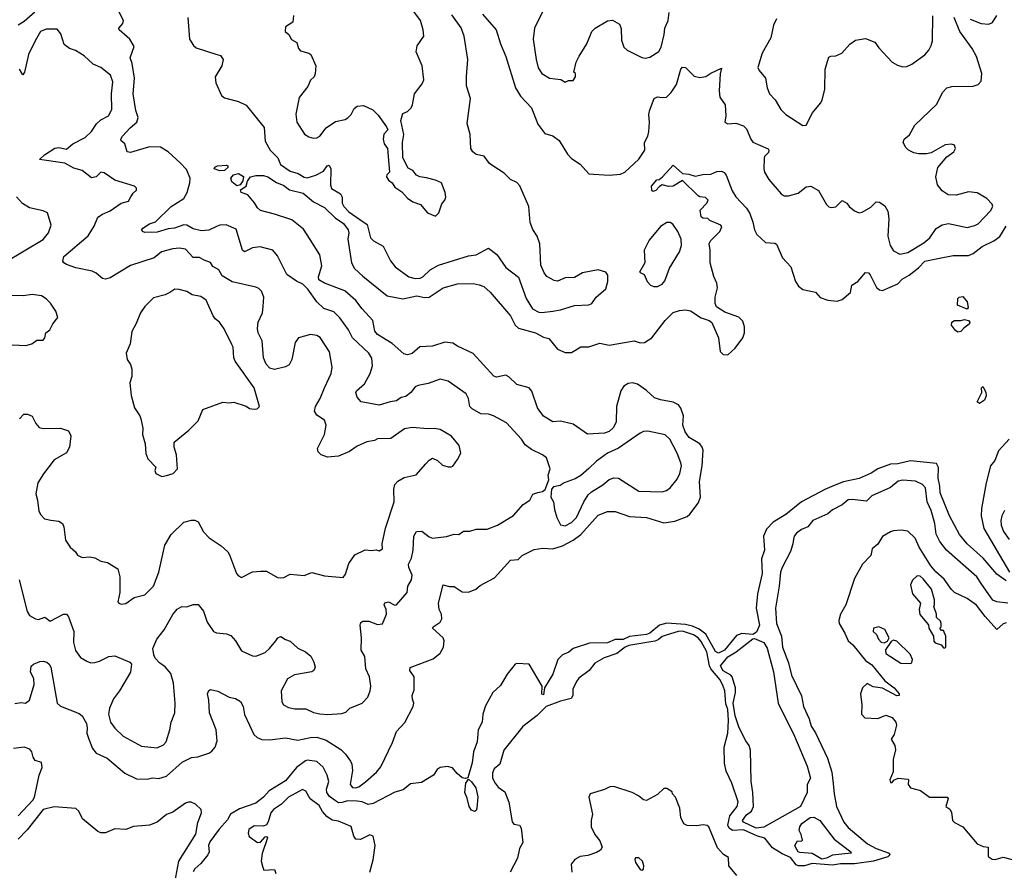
# Model space of a CAD drawing. Extents: x 1690054 to 1842981, y 782881 to 914114.
# Tile 564 of 656: x 1780595 to 1786893, y 859266 to 864710. Entities that reach past the tile are written whole.
import ezdxf

# ---------------------------------------------------------------- set-up
doc = ezdxf.new("R2010")
doc.units = 0

msp = doc.modelspace()

# ---------------------------------------------------------------- linework, layer by layer
at = {"layer": '0CON10XD'}
for points in [[(1780642.7, 860922.7), (1780657.7, 860897.7), (1780696, 860876), (1780715, 860871.2), (1780755.5, 860885.5), (1780791.3, 860861.3), (1780875, 860905.7), (1780895.4, 860905.4), (1780908.2, 860888.2), (1780941.4, 860795), (1780940, 860725), (1780953.2, 860673.2), (1780985, 860628.8), (1781024.4, 860604.4), (1781050, 860595), (1781075, 860596.9), (1781106.7, 860605), (1781165, 860634), (1781205, 860638.8), (1781299.3, 860599.3), (1781310, 860585), (1781303.8, 860535), (1781234.2, 860415), (1781195, 860363.8), (1781170, 860305), (1781164.4, 860265), (1781175.7, 860215), (1781204.3, 860175), (1781258, 860125), (1781375, 860061.4), (1781475, 860050.8), (1781515, 860068.8), (1781531.4, 860088.6), (1781555.7, 860165), (1781564.4, 860215), (1781588.1, 860275), (1781590.6, 860335), (1781580, 860465), (1781561.9, 860525), (1781525, 860569.2), (1781490, 860595), (1781462.5, 860625), (1781452.5, 860645), (1781447.5, 860685), (1781472, 860745), (1781519.2, 860805), (1781575, 860904), (1781602.7, 860937.3), (1781632.5, 860955), (1781665, 860953.2), (1781705, 860968.2), (1781736.7, 860966.7), (1781771.4, 860925), (1781795, 860853.3), (1781835, 860793.8), (1781855, 860786), (1781918.7, 860778.7), (1781945, 860768), (1781975, 860734.2), (1782015, 860670), (1782085, 860638.5), (1782105, 860636.9), (1782165, 860660.5), (1782194, 860686), (1782234.4, 860735.6), (1782246.7, 860755), (1782265, 860763.3), (1782295, 860744), (1782325, 860733.8), (1782375, 860688.8), (1782422.5, 860665), (1782457.7, 860637.7), (1782477.7, 860597.7), (1782485.9, 860565.9), (1782476.7, 860545), (1782465, 860536.2), (1782352.9, 860517.1), (1782307.3, 860492.7), (1782267.8, 860415), (1782272, 860345), (1782283.8, 860325), (1782315, 860308), (1782355, 860299.4), (1782425, 860299.4), (1782475, 860275.6), (1782515, 860268.1), (1782565, 860264.2), (1782655, 860268.8), (1782680.7, 860279.3), (1782706.4, 860303.6), (1782786.2, 860335), (1782821.4, 860375), (1782838.1, 860415), (1782840.6, 860445), (1782833.3, 860505), (1782809.4, 860555), (1782802, 860635), (1782779.4, 860675), (1782781.5, 860755), (1782772.5, 860835), (1782777.7, 860852.3), (1782789.7, 860860.3), (1782829.5, 860860.5), (1782885, 860838.6), (1782916.8, 860843.2), (1782941.4, 860905), (1782938.5, 860935), (1782926.8, 860965), (1782930.8, 860979.1), (1782955, 860983.6), (1782995, 860963.5), (1783005.4, 860964.6), (1783074.4, 861045), (1783077.5, 861085), (1783100.4, 861125), (1783105.3, 861154.7), (1783084.5, 861205), (1783083.2, 861225), (1783101.2, 861265), (1783112.9, 861315), (1783115.5, 861404.5), (1783134.5, 861435.5), (1783167.8, 861437.8), (1783215, 861400), (1783235, 861392.9), (1783325, 861403.1), (1783375, 861418.6), (1783405, 861416), (1783435, 861436), (1783475, 861437.5), (1783515, 861450), (1783585, 861448.8), (1783652.5, 861475), (1783753, 861537), (1783815, 861607.5), (1783858.6, 861635), (1783877.3, 861672.7), (1783910, 861685), (1783938.8, 861691.2), (1783956.7, 861703.3), (1783980, 861765), (1783976.1, 861796.1), (1783988, 861835), (1783964.2, 861905), (1783938.8, 861925), (1783868.9, 861958.9), (1783828.8, 861988.8), (1783805.8, 862025), (1783709.8, 862129.8), (1783625, 862175.6), (1783594.5, 862184.5), (1783545, 862187.1), (1783488.9, 862218.9), (1783475.6, 862235.6), (1783467.1, 862285), (1783450.8, 862315), (1783336.4, 862396.4), (1783285, 862408.6), (1783208.8, 862381.2), (1783145, 862369.1), (1783125, 862359.5), (1783096.8, 862323.2), (1783065, 862298.5), (1783035, 862293.2), (1783005, 862271.3), (1782964.7, 862265.3), (1782895, 862242.1), (1782780, 862265), (1782754, 862295), (1782746.2, 862325), (1782750, 862335), (1782800.5, 862379.5), (1782837.1, 862445), (1782851.9, 862495), (1782846.8, 862543.2), (1782828.1, 862575), (1782723.3, 862673.3), (1782698.8, 862725), (1782642.3, 862802.3), (1782605, 862839.5), (1782541.2, 862861.2), (1782495.6, 862905), (1782438.2, 862985), (1782406.9, 863016.9), (1782365, 863037.6), (1782305, 863078.8), (1782245, 863199.2), (1782215, 863235.5), (1782133.8, 863256.2), (1782085, 863250.5), (1782033.4, 863223.4), (1782021.4, 863235), (1781979.3, 863369.3), (1781915, 863396.4), (1781875, 863395.4), (1781855, 863385.5), (1781805, 863363.5), (1781757.9, 863357.9), (1781705, 863371.2), (1781665, 863395.4), (1781645, 863397.7), (1781585, 863376), (1781545, 863371.9), (1781475, 863351.3), (1781395, 863349.1), (1781381.4, 863355), (1781377.1, 863365), (1781383.8, 863376.2), (1781425, 863402.9), (1781465, 863415.8), (1781565, 863513.6), (1781645, 863566.7), (1781666.9, 863605), (1781684.5, 863665), (1781685.4, 863695), (1781661.4, 863751.4), (1781621.4, 863795), (1781545, 863863.9), (1781496.2, 863895), (1781425, 863897.3), (1781305, 863860.8), (1781282.5, 863865), (1781268, 863915), (1781244.5, 863934.5), (1781243.3, 863945), (1781253.8, 863965), (1781302.5, 864017.5), (1781345.5, 864055), (1781353.1, 864085), (1781338.7, 864128.7), (1781321.6, 864235), (1781329.6, 864335), (1781315, 864430), (1781301.5, 864465), (1781328.3, 864538.3), (1781300.6, 864585), (1781232, 864645), (1781230, 864655), (1781255.7, 864685), (1781258.9, 864705), (1781116.8, 864986.8)], [(1782346.4, 864736.4), (1782343.3, 864695), (1782296, 864665), (1782294.3, 864635), (1782316.7, 864615), (1782333.6, 864583.6), (1782368, 864565), (1782379.2, 864525), (1782390.5, 864510.5), (1782445, 864496), (1782456.8, 864486.8), (1782488.8, 864415), (1782485.8, 864364.2), (1782478.8, 864345), (1782455, 864323.3), (1782438.3, 864281.7), (1782382, 864212), (1782360.8, 864105), (1782367.5, 864055), (1782417.9, 863977.9), (1782445, 863960), (1782475, 863950.8), (1782495, 863953.1), (1782515, 863964.4), (1782555, 864017.1), (1782615, 864059.4), (1782677.8, 864072.2), (1782695, 864081.4), (1782715, 864104), (1782735, 864141.2), (1782755, 864156.2), (1782795, 864160), (1782854.2, 864134.2), (1782889.1, 864099.1), (1782942.5, 864025), (1782950, 864005), (1782925, 863977.5), (1782920.8, 863945), (1782926.7, 863915), (1782947.5, 863885), (1782960, 863735), (1782943, 863717), (1782942.5, 863705), (1782953.6, 863683.6), (1782977.5, 863665), (1782995, 863637.5), (1783039.3, 863609.3), (1783075, 863567.5), (1783110, 863545), (1783158.3, 863528.3), (1783203.9, 863473.9), (1783255, 863452.5), (1783276.1, 863473.9), (1783295, 863532.5), (1783313.9, 863556.1), (1783320, 863575), (1783316, 863605), (1783292.5, 863665), (1783254.1, 863684.1), (1783197.5, 863697.5), (1783153.9, 863703.9), (1783134.1, 863714.1), (1783110, 863745), (1783080.7, 863760.7), (1783046.7, 863825), (1783043.3, 863925), (1783053.3, 863975), (1783033.3, 864065), (1783045, 864110), (1783075, 864123.3), (1783098.8, 864145), (1783108, 864165), (1783120, 864235), (1783170.7, 864299.3), (1783181.2, 864325), (1783170, 864415), (1783130.8, 864505), (1783137, 864543), (1783180, 864605), (1783177.1, 864645), (1783158.5, 864705), (1783085, 864804.5)], [(1780692.5, 864757.5), (1780625, 864698.5), (1780585, 864675.8)], [(1781671.8, 864725), (1781682.5, 864585), (1781707.8, 864545), (1781725, 864529.5), (1781848.9, 864488.9), (1781880.5, 864480.5), (1781896, 864455), (1781887.5, 864415), (1781846.7, 864345), (1781850, 864305), (1781885.8, 864225), (1781905, 864209.2), (1781995.5, 864185.5), (1782043.1, 864163.1), (1782159.1, 864019.1), (1782165, 863932.5), (1782197.1, 863875), (1782246.5, 863826.5), (1782263.2, 863783.2), (1782325, 863740.4), (1782375.8, 863725.8), (1782415, 863702.5), (1782435, 863698), (1782489.5, 863715), (1782538.7, 863741.3), (1782561.9, 863775), (1782575, 863779.2), (1782585.9, 863755), (1782583.3, 863653.3), (1782588.8, 863628.8), (1782646.7, 863595), (1782657.9, 863575), (1782658.2, 863535), (1782667.9, 863515), (1782701, 863481), (1782770.9, 863430.9), (1782818.8, 863398.8), (1782840, 863315), (1782859.2, 863295), (1782920.2, 863260.2), (1782966.3, 863166.3), (1782997.8, 863127.8), (1783085, 863063.5), (1783124.7, 863054.7), (1783156, 863055), (1783174.4, 863065), (1783220.9, 863109.1), (1783275, 863140), (1783465, 863199.7), (1783515, 863204.5), (1783595, 863247.5), (1783646.9, 863206.9), (1783705, 863124.3), (1783785, 863062.9), (1783835.7, 862925), (1783875, 862860), (1783915, 862838.6), (1783934.1, 862835.9), (1784005.6, 862844.4), (1784055, 862852.5), (1784145, 862880.8), (1784236.1, 862886.1), (1784255, 862892.9), (1784282.9, 862935), (1784345, 862986.7), (1784356.2, 863035), (1784357.5, 863075), (1784343.8, 863093.8), (1784295, 863108.9), (1784195, 863090.4), (1784145, 863061), (1784085, 863058.4), (1784035, 863036.8), (1784015, 863040), (1783967.4, 863067.4), (1783949.2, 863089.2), (1783929.1, 863139.1), (1783922.4, 863275), (1783905.5, 863325), (1783877.9, 863367.9), (1783861.4, 863411.4), (1783852.5, 863515), (1783795, 863646), (1783775, 863668.9), (1783735, 863688.1), (1783695, 863727.5), (1783621.1, 863775), (1783600.6, 863790.6), (1783566.7, 863836.6), (1783515, 863847), (1783493.7, 863863.7), (1783480.6, 863885), (1783477.2, 863975), (1783458, 864045), (1783478.7, 864205), (1783454.2, 864285.8), (1783452.6, 864347.4), (1783460.9, 864455), (1783437.8, 864605), (1783418.3, 864658.3), (1783360.2, 864740.2)], [(1783555, 864746), (1783642.9, 864645), (1783670, 864555), (1783705.8, 864475), (1783765.6, 864275), (1783799.6, 864219.6), (1783869.6, 864145), (1783910.5, 864040.5), (1783955, 863981.1), (1784005, 863967.1), (1784046.6, 863936.6), (1784100.2, 863850.2), (1784125, 863820.8), (1784180, 863785), (1784235, 863723.5), (1784365.5, 863714.5), (1784438.6, 863721.4), (1784465.4, 863734.6), (1784555, 863817.5), (1784593.8, 863875), (1784592.8, 863925), (1784612.9, 863965), (1784620, 863995), (1784624.5, 864055), (1784619.2, 864100.8), (1784623.3, 864126.7), (1784654.1, 864205.9), (1784675, 864215.4), (1784705, 864211.1), (1784732, 864215), (1784762.5, 864245), (1784795.5, 864295), (1784825, 864393.3), (1784835, 864406.2), (1784855, 864404.2), (1784908.9, 864348.9), (1784945, 864340), (1784983, 864347), (1785015, 864368.8), (1785085, 864400), (1785076.4, 864363.6), (1785069.2, 864255), (1785074.4, 864214.4), (1785107.5, 864165), (1785112.5, 864095), (1785106.2, 864055), (1785125, 864044.2), (1785175, 864048), (1785225, 864031.2), (1785245, 864012.5), (1785271.4, 863945), (1785285, 863926), (1785382.7, 863882.7), (1785387.5, 863875), (1785385, 863860), (1785360, 863835), (1785356.5, 863823.5), (1785354.6, 863755), (1785360, 863735), (1785386.6, 863686.6), (1785465, 863596.2), (1785485, 863582.5), (1785512, 863582)], [(1783955.6, 864794.4), (1783888.9, 864655), (1783878.9, 864585), (1783898.2, 864455), (1783912.2, 864402.3), (1783935, 864365.6), (1783985, 864336.2), (1784057, 864327), (1784085, 864310), (1784105, 864320), (1784135, 864320), (1784150, 864345), (1784150, 864365), (1784140, 864375), (1784155, 864437.5), (1784173, 864477), (1784223.1, 864555), (1784255, 864633.8), (1784276, 864655), (1784355, 864702.2), (1784387, 864707), (1784430.9, 864680.9), (1784443, 864653), (1784445, 864580), (1784460, 864535), (1784480, 864515), (1784575, 864467.5), (1784595, 864464.2), (1784625, 864470), (1784682.6, 864507.4), (1784698.1, 864535), (1784717.1, 864615), (1784721.5, 864655), (1784743.6, 864705), (1784750, 864755)], [(1785435.7, 864715), (1785417.1, 864675), (1785399.5, 864595), (1785343.9, 864495), (1785316.5, 864405), (1785325.6, 864385), (1785365.6, 864335), (1785375.7, 864275), (1785392.2, 864235), (1785426.5, 864196.5), (1785464.4, 864134.4), (1785495, 864104), (1785605, 864033.8), (1785626.7, 864035), (1785666, 864115), (1785717.5, 864175), (1785727.5, 864195), (1785745.8, 864265), (1785746.4, 864393.6), (1785770.7, 864469.3), (1785783.6, 864476.4), (1785815, 864478.8), (1785854.1, 864495.9), (1785905, 864554), (1785940.9, 864579.1), (1786005, 864590), (1786065.5, 864565.5), (1786089.7, 864529.7), (1786145, 864469.2), (1786175, 864438.8), (1786209.7, 864419.7), (1786245, 864408), (1786269.1, 864410.9), (1786301.2, 864425), (1786385, 864486.2), (1786411.2, 864515), (1786426, 864545), (1786434, 864575), (1786435.4, 864734.6)], [(1785512, 863582), (1785575, 863600.6), (1785625, 863640), (1785655, 863644), (1785705, 863616.7), (1785755, 863527.5), (1785771.7, 863511.7), (1785785, 863507.5), (1785815, 863512.5), (1785855, 863552.5), (1785885, 863536.7), (1785900, 863515), (1785935, 863486.2), (1785965, 863474), (1785985, 863478.8), (1786038.8, 863511.2), (1786072.5, 863545), (1786095, 863542.5), (1786129.3, 863519.3), (1786148.8, 863485), (1786154, 863435), (1786149.2, 863325), (1786162.5, 863265), (1786185, 863231.2), (1786225, 863208.8), (1786275, 863220), (1786378, 863282), (1786415.8, 863315), (1786457.3, 863372.7), (1786495, 863398), (1786535.8, 863405.8), (1786655, 863380), (1786705, 863392.5), (1786725, 863403.8), (1786805, 863486.2), (1786819.2, 863515), (1786815, 863528.8), (1786781.2, 863565), (1786718.8, 863601.2), (1786665, 863607.8), (1786585, 863587.1), (1786535, 863590), (1786496.2, 863615), (1786465, 863652.5), (1786456.1, 863703.9), (1786468, 863765), (1786525, 863832.5), (1786570, 863865), (1786581.2, 863885), (1786575, 863906.2), (1786555, 863914), (1786515, 863909.2), (1786425, 863858.8), (1786395, 863852), (1786345, 863852), (1786315, 863858), (1786280, 863875), (1786262.7, 863892.7), (1786246.7, 863925), (1786252.5, 863945), (1786286.1, 863973.9), (1786321.2, 864035), (1786461.1, 864168.9), (1786496.8, 864243.2), (1786525, 864274), (1786557, 864283), (1786695, 864284.3), (1786725, 864296), (1786744.2, 864315.8), (1786750, 864365), (1786716.2, 864475), (1786687.7, 864525), (1786625, 864611.5), (1786608.8, 864635), (1786572.9, 864725)], [(1786675, 864712.5), (1786745, 864685.7), (1786795, 864681.4), (1786817.6, 864692.4), (1786845, 864735.8)], [(1781938, 861285), (1781982, 861165), (1781995, 861150), (1782015, 861140), (1782085, 861175.8), (1782135, 861181.2), (1782175, 861180), (1782245, 861141.2), (1782265, 861138.8), (1782285, 861140), (1782325, 861162.5), (1782415, 861153.3), (1782465, 861171.2), (1782545, 861151.9), (1782665, 861140), (1782678.7, 861161.3), (1782700.7, 861229.3), (1782738.8, 861285), (1782805, 861317.1), (1782845, 861312), (1782875, 861316.7), (1782895, 861311.2), (1782915.8, 861324.2), (1782913.3, 861355), (1782934.3, 861455.7), (1782990.8, 861625), (1782987.5, 861705), (1782994.3, 861735.7), (1783015, 861756.2), (1783055, 861779.2), (1783132.1, 861797.9), (1783193, 861867), (1783215, 861892), (1783235, 861903.8), (1783268.8, 861888.8), (1783299.3, 861859.3), (1783335, 861847.5), (1783355, 861847.5), (1783365, 861852.5), (1783396.7, 861895), (1783416.7, 861935), (1783406, 861985), (1783358, 862045), (1783285, 862087.5), (1783245.9, 862094.1), (1783205, 862091.2), (1783105, 862100), (1783057.3, 862092.7), (1782970.2, 862029.8), (1782885, 862027.8), (1782865, 862017.1), (1782815, 862008.6), (1782755, 861980.9), (1782705, 861945.6), (1782635, 861916.7), (1782565, 861911.1), (1782523.8, 861925), (1782504, 861945), (1782500.8, 861965), (1782545.4, 862055), (1782555.4, 862115.4), (1782545, 862146.2), (1782495, 862178.8), (1782480, 862205), (1782488.1, 862235), (1782517.2, 862285), (1782545.4, 862354.6), (1782586.9, 862445), (1782593, 862487), (1782576.9, 862585), (1782517.2, 862677.2), (1782495, 862688.9), (1782455, 862694.5), (1782379.2, 862675), (1782357.3, 862645), (1782336.4, 862535), (1782319, 862501), (1782295, 862488.9), (1782225, 862471.9), (1782195, 862479.2), (1782172.9, 862505), (1782155.4, 862545), (1782145.4, 862655), (1782121.4, 862705), (1782115.8, 862734.2), (1782121.5, 862775), (1782148.2, 862835), (1782153.6, 862875), (1782157.8, 862935), (1782142.1, 862972.1), (1782125, 862990), (1782105, 862999.2), (1781955, 863031.9), (1781890.7, 863070.7), (1781869.4, 863109.4), (1781830.9, 863130.9), (1781815, 863157.1), (1781775, 863170), (1781745, 863187.7), (1781705, 863188.2), (1781655, 863242.5), (1781617, 863247), (1781575, 863243.3), (1781502, 863225), (1781454.6, 863185.4), (1781305, 863136.2), (1781175, 863057.1), (1781145, 863048.6), (1781125, 863052.9), (1781085, 863087.8), (1781059.2, 863100.8), (1780955, 863122.2), (1780895, 863142.9), (1780878.8, 863155), (1780872, 863165), (1780878.8, 863195), (1781033.4, 863326.6), (1781071.3, 863388.7), (1781095, 863445.8), (1781125, 863465.7), (1781175, 863486), (1781245, 863536.2), (1781290.7, 863549.3), (1781307, 863577), (1781320.5, 863599.5), (1781341.7, 863618.3), (1781341.7, 863631.7), (1781330, 863645), (1781203.4, 863683.4), (1781135, 863730), (1781115, 863733.3), (1781085, 863704), (1781055, 863698.6), (1780995, 863745.4), (1780940.8, 863760.8), (1780885, 863791.4), (1780722.5, 863815), (1780753.8, 863845), (1780821.2, 863888.8), (1780845, 863892.9), (1780895, 863881.4), (1780936, 863915), (1781014.6, 863955.4), (1781055, 863994.2), (1781086.7, 864043.3), (1781115, 864068.1), (1781163.8, 864095), (1781183.8, 864135), (1781183.1, 864235), (1781191.7, 864311.7), (1781176, 864355), (1781114.1, 864404.1), (1781065, 864426.2), (1781008, 864478), (1780952.6, 864512.6), (1780915, 864525.8), (1780880.9, 864550.9), (1780859.1, 864619.1), (1780835, 864648.8), (1780765, 864649.4), (1780729.2, 864635), (1780694.4, 864575), (1780651.9, 864488.1), (1780625.3, 864374.7), (1780615, 864358), (1780593.6, 864393.6)], [(1780565, 860334.4), (1780605, 860340), (1780633.2, 860336.8), (1780657.5, 860355), (1780687.1, 860455), (1780685, 860493.3), (1780665.6, 860535), (1780668.1, 860571.9), (1780683.9, 860586.1), (1780725, 860602.5), (1780745, 860604.6), (1780768, 860598), (1780784.6, 860584.6), (1780795.4, 860565.4), (1780834.6, 860335), (1780856.5, 860316.5), (1780975, 860270.7), (1780995, 860255.5), (1781022.8, 860205), (1781027.9, 860175), (1781024.6, 860145), (1781037.9, 860105), (1781060.6, 860045), (1781084.2, 860015), (1781155, 859984.3), (1781268.1, 859888.1), (1781342.4, 859852.4), (1781410.3, 859849.7), (1781445, 859857.3), (1781485, 859852.9), (1781535, 859869.2), (1781635, 859957.4), (1781695, 859987.5), (1781735, 859993.1), (1781804.2, 860015.8), (1781825, 860028.2), (1781845.7, 860054.3), (1781858.6, 860095), (1781852.1, 860165), (1781809.4, 860275), (1781806.2, 860356.2), (1781797.5, 860395), (1781805, 860416.7), (1781815, 860423.3), (1781862.1, 860412.1), (1781935, 860374), (1781975, 860366.2), (1782007, 860347), (1782024.3, 860315), (1782033.6, 860263.6), (1782064.4, 860195), (1782092.9, 860135), (1782115, 860116.7), (1782144, 860104), (1782195, 860101.1), (1782295, 860113.3), (1782375, 860098.8), (1782455, 860116.1), (1782495, 860118.7), (1782555, 860099.4), (1782648.6, 860038.6), (1782679.5, 860009.5), (1782710.8, 859965), (1782719.7, 859945), (1782723.2, 859905), (1782708.4, 859815), (1782725, 859796.7), (1782745, 859793.3), (1782765, 859800.3), (1782807.8, 859832.2), (1782877.6, 859895), (1782905, 859928.2), (1782979.6, 860085), (1783005.6, 860155), (1783057.8, 860212.2), (1783111.9, 860315), (1783116.9, 860335), (1783108, 860362), (1783105.6, 860385), (1783117.9, 860422.1), (1783118, 860505), (1783091.2, 860545), (1783093.8, 860565), (1783239.5, 860620.5), (1783284.3, 860655), (1783305.7, 860695), (1783309.4, 860735), (1783304.3, 860755), (1783236, 860815), (1783240, 860825), (1783285.3, 860854.7), (1783295.5, 860875), (1783294.2, 860905), (1783278.6, 860935), (1783273.5, 860975), (1783305, 861093.3), (1783345, 861082.5), (1783375, 861082), (1783425, 861048), (1783465, 861046), (1783512.5, 861065), (1783540.3, 861089.7), (1783631.4, 861138.6), (1783735, 861251.2), (1783783.8, 861255), (1783808.9, 861281.1), (1783885, 861319.4), (1783941.8, 861328.2), (1784005, 861323.8), (1784066.9, 861343.1), (1784135, 861379.5), (1784185.2, 861414.8), (1784295, 861538.2), (1784355, 861562.9), (1784403.1, 861563.1), (1784495, 861531.3), (1784605, 861523.4), (1784715, 861490.9), (1784785, 861501.6), (1784865, 861531.3), (1784882.1, 861545), (1784934.8, 861615), (1784950.5, 861655), (1784943.6, 861755), (1784961.1, 861855), (1784966.1, 861955), (1784961.1, 861975), (1784946.7, 861995), (1784876.6, 862036.6), (1784852.9, 862072.9), (1784836.9, 862115), (1784840.7, 862175), (1784825, 862224.2), (1784808.6, 862245), (1784775, 862262.5), (1784695, 862276.5), (1784655, 862290), (1784605, 862337.8), (1784547.1, 862377.1), (1784515, 862386.7), (1784487.5, 862382.5), (1784459.2, 862365), (1784440.9, 862335), (1784411.6, 862235), (1784410.7, 862135), (1784391.3, 862098.7), (1784365.6, 862075), (1784335, 862064.8), (1784227.8, 862057.8), (1784135, 862120.9), (1784055, 862140.4), (1784005, 862136.9), (1783945, 862173.5), (1783907.5, 862225), (1783872, 862332), (1783853.9, 862353.9), (1783775, 862375.6), (1783725, 862424.3), (1783705, 862434.3), (1783645, 862423.3), (1783628.9, 862428.9), (1783495, 862573.6), (1783395, 862620), (1783365, 862640.5), (1783315, 862645.4), (1783235, 862620), (1783155, 862615.6), (1783105, 862572.9), (1783075, 862564.2), (1783052.6, 862572.6), (1782978.3, 862638.3), (1782884.8, 862694.8), (1782867.6, 862717.6), (1782854.4, 862785), (1782785, 862860), (1782745, 862913.6), (1782675, 862975.6), (1782544.6, 863024.6), (1782508, 863045), (1782507.1, 863065), (1782527.3, 863135), (1782515.3, 863205), (1782454, 863304), (1782410.5, 863370.5), (1782335, 863428.9), (1782225.8, 863465.8), (1782135, 863488.8), (1782116.2, 863505), (1782097.9, 863537.9), (1782055, 863590), (1782012.5, 863605), (1782008.3, 863621.7), (1782043.3, 863645), (1782052.9, 863677.1), (1782072.5, 863705), (1782105, 863713.3), (1782155, 863713.8), (1782182.5, 863705), (1782238.2, 863668.2), (1782285, 863648.9), (1782322, 863622), (1782409.1, 863599.1), (1782473.6, 863543.6), (1782545, 863508), (1782612.5, 863442.5), (1782666.9, 863405), (1782695.6, 863365), (1782701.6, 863345), (1782694.6, 863305), (1782717.5, 863155), (1782737.3, 863117.3), (1782789.5, 863069.5), (1782945, 862943.8), (1783045, 862923.8), (1783135, 862942.7), (1783185, 862932), (1783215, 862933.8), (1783305, 862993.1), (1783395, 863018.9), (1783495, 863022), (1783535, 863014), (1783565, 863002), (1783605, 862967.1), (1783735, 862814.3), (1783764.6, 862755), (1783785, 862736.8), (1783895, 862705.3), (1783945, 862677.8), (1783980, 862670), (1784035, 862600.8), (1784085, 862580.9), (1784125, 862579.4), (1784185, 862615.6), (1784235, 862615.6), (1784305, 862640), (1784365, 862626.5), (1784525, 862655.5), (1784565, 862641.2), (1784592.5, 862645), (1784639.1, 862675), (1784723.1, 862785), (1784775, 862835.6), (1784815, 862849.4), (1784855, 862854.2), (1784885, 862847.5), (1784955, 862802.9), (1785004.5, 862784.5), (1785021.7, 862771.7), (1785064.7, 862675), (1785076.1, 862586.1), (1785095, 862566.7), (1785125, 862565.5), (1785171.7, 862608.3), (1785221.5, 862675), (1785231.8, 862705), (1785231.1, 862745), (1785220.8, 862780.8), (1785195, 862806.7), (1785105, 862838.8), (1785052.7, 862872.7), (1785044.2, 862894.2), (1785044.3, 862935), (1785059.4, 862995), (1785054.5, 863024.5), (1785035, 863067.5), (1785011.5, 863155), (1785011.9, 863235), (1785004.4, 863275), (1785014.5, 863295.5), (1785073.8, 863355), (1785086.7, 863385), (1785080, 863395), (1785010, 863425), (1784997, 863437), (1784965, 863440), (1784955, 863447.5), (1784947.9, 863492.1), (1784991.2, 863535), (1785000, 863555), (1784981.7, 863571.7), (1784945, 863576.7), (1784935, 863583.8), (1784835, 863680), (1784775, 863644), (1784745, 863642), (1784705, 863652.5), (1784687, 863643), (1784665, 863617.5), (1784645, 863610), (1784638.3, 863618.3), (1784637.5, 863645), (1784670, 863685), (1784685, 863687.5), (1784706.4, 863703.6), (1784775, 863780), (1784835.8, 863725.8), (1784875, 863722.5), (1784915, 863708), (1784965, 863719.2), (1785015, 863721.4), (1785055, 863737.5), (1785085, 863741.2), (1785101.7, 863731.7), (1785113.3, 863715), (1785153.3, 863615), (1785175.6, 863575.6), (1785245, 863504.4), (1785265, 863468.8)], [(1781875, 863742), (1781840, 863755), (1781843.6, 863766.4), (1781860, 863775), (1781918.8, 863778.8), (1781927.5, 863775), (1781926.7, 863765), (1781905, 863744.2), (1781875, 863742)], [(1781985, 863646.9), (1781952.9, 863672.9), (1781946.7, 863695), (1781962.7, 863717.3), (1781995, 863726.5), (1782027.5, 863707.5), (1782022.2, 863677.8), (1782005, 863653.3), (1781985, 863646.9)], [(1780502.4, 863157.6), (1780745.7, 863304.3), (1780780.5, 863345), (1780796.5, 863395), (1780772.5, 863475), (1780745, 863486.7), (1780657.5, 863505), (1780613.6, 863533.6), (1780575, 863576)], [(1785265, 863468.8), (1785285, 863413.8), (1785294.5, 863365), (1785310, 863335), (1785365, 863284), (1785425, 863278.8), (1785435, 863272.5), (1785475, 863186.7), (1785528.3, 863128.3), (1785557.5, 863035), (1785576, 863005), (1785605, 862984.4), (1785685, 862965.6), (1785715, 862931.4), (1785765, 862914.3), (1785825, 862908), (1785855, 862918.8), (1785910, 862965), (1785918.8, 863011.2), (1785956, 863034), (1786005, 863092.2), (1786025, 863089.4), (1786035, 863077.1), (1786075, 862996.7), (1786095, 862980.4), (1786115, 862976.2), (1786211.4, 863018.6), (1786240.2, 863049.8), (1786285, 863074.4), (1786345, 863122.2), (1786385, 863163.7), (1786467.9, 863182.1), (1786565, 863200.3), (1786665, 863201.1), (1786695, 863213.5), (1786750.6, 863259.4), (1786826.2, 863295), (1786865, 863322.1), (1786905, 863389.5)], [(1784651.9, 863001.9), (1784675, 863002.2), (1784705, 863017.8), (1784722.2, 863037.8), (1784750.9, 863119.1), (1784815.5, 863225), (1784828.9, 863265), (1784825.6, 863305), (1784805.8, 863355), (1784772.1, 863402.1), (1784755, 863412), (1784735, 863412), (1784695, 863385.8), (1784622, 863298), (1784589.1, 863235), (1784594, 863155), (1784560, 863095), (1784588.8, 863078.8), (1784608.8, 863035), (1784630.8, 863010.8), (1784651.9, 863001.9)], [(1781505, 861787.5), (1781535, 861794), (1781577.5, 861805), (1781603.8, 861835), (1781598.8, 861925), (1781583.3, 861975), (1781583, 862007), (1781677.7, 862082.3), (1781737, 862143), (1781767.5, 862215), (1781895, 862262.5), (1781935, 862257.5), (1781965, 862263.3), (1782045, 862236.7), (1782065, 862222.5), (1782095, 862217.5), (1782115, 862220), (1782130, 862235), (1782095.4, 862355), (1781974, 862525), (1781965.7, 862545.7), (1781960, 862615), (1781952.2, 862632.2), (1781902.3, 862732.3), (1781873.9, 862773.9), (1781846.7, 862795), (1781833.3, 862815), (1781788.1, 862915), (1781755, 862938.6), (1781698.7, 862948.7), (1781665, 862970), (1781615, 862984.2), (1781587.5, 862985), (1781555.5, 862964.5), (1781525, 862948.6), (1781450.3, 862929.7), (1781396.7, 862875), (1781368.8, 862835), (1781341.2, 862765), (1781313.3, 862715), (1781301.2, 862635), (1781276.7, 862575), (1781282.5, 862535), (1781303.6, 862503.6), (1781313.6, 862473.6), (1781313.6, 862426.4), (1781300, 862385), (1781307.5, 862305), (1781330, 862225), (1781363.3, 862175), (1781370, 862155), (1781383.3, 862095), (1781380, 862055), (1781397.5, 861995), (1781403, 861933), (1781415, 861900), (1781467, 861847), (1781460, 861825), (1781466.2, 861805), (1781505, 861787.5)], [(1780505, 862630.8), (1780635, 862624.2), (1780672.5, 862635), (1780705, 862660), (1780745, 862660), (1780756.7, 862675), (1780763.3, 862705), (1780787.5, 862725), (1780806.4, 862763.6), (1780840, 862805), (1780827.5, 862845), (1780792.5, 862895), (1780763.9, 862923.9), (1780735, 862942), (1780675, 862951.1), (1780617.2, 862942.8), (1780545, 862944)], [(1786655, 862857.5), (1786593, 862883), (1786595.6, 862925), (1786604.7, 862935.2), (1786628.4, 862938.4), (1786656, 862905), (1786662.7, 862867.3), (1786655, 862857.5)], [(1786595, 862711.1), (1786580.8, 862720.8), (1786555.5, 862755), (1786556.7, 862775), (1786574.8, 862785.2), (1786615, 862784.6), (1786638, 862792), (1786665, 862785.4), (1786672.3, 862775), (1786668.7, 862761.3), (1786633.5, 862736.5), (1786615, 862714.4), (1786595, 862711.1)], [(1786735, 862253.3), (1786718.6, 862265), (1786750.4, 862325), (1786746.2, 862355), (1786755, 862362), (1786775, 862326.7), (1786776.2, 862303.8), (1786765.8, 862275), (1786735, 862253.3)], [(1780593.3, 862155), (1780622.5, 862185), (1780645.9, 862185.9), (1780675, 862173.3), (1780698.8, 862125), (1780720.5, 862100.5), (1780745, 862093.8), (1780856.1, 862096.1), (1780908.3, 862078.3), (1780923, 862047), (1780913.8, 861975), (1780895, 861937.5), (1780816.8, 861893.2), (1780746.9, 861803.1), (1780712.5, 861745), (1780698.5, 861675), (1780710, 861635), (1780718.1, 861565), (1780731.1, 861541.1), (1780755, 861516.2), (1780793.9, 861506.1), (1780845, 861501.2), (1780870, 861485), (1780878, 861465), (1780889.3, 861379.3), (1780917.5, 861335), (1780952.5, 861305), (1780965, 861282.5), (1780995, 861268.8), (1781045, 861272), (1781075, 861266), (1781115, 861245.8), (1781156.8, 861236.8), (1781223.8, 861195), (1781236.2, 861145), (1781236, 861045), (1781222.5, 860985), (1781230, 860975), (1781245, 860970), (1781275, 860973.8), (1781328.3, 861011.7), (1781395, 861029.2), (1781451.4, 861085), (1781484.7, 861175), (1781522.7, 861347.3), (1781565, 861415.8), (1781645, 861494.2), (1781695, 861506.2), (1781715, 861506.2), (1781737.3, 861497.3), (1781771.7, 861431.7), (1781806.7, 861395), (1781883.9, 861343.9), (1781926.7, 861305), (1781938, 861285)], [(1784085, 861471.8), (1784125, 861492.5), (1784156, 861525), (1784203.1, 861625), (1784231.4, 861668.6), (1784252.3, 861687.7), (1784325, 861732.2), (1784365, 861768.1), (1784395, 861778.1), (1784425, 861775.7), (1784555, 861691.8), (1784705, 861689.4), (1784732.7, 861697.3), (1784755.7, 861714.3), (1784800, 861770), (1784817.8, 861805), (1784827.5, 861855), (1784824.4, 861875), (1784800.5, 861935), (1784753.3, 862025), (1784723, 862053), (1784612.7, 862077.3), (1784585.9, 862074.1), (1784565, 862064), (1784425, 861968.8), (1784355, 861936.9), (1784285.3, 861884.7), (1784235, 861837.5), (1784185, 861792.9), (1784148.3, 861771.7), (1784077.5, 861745), (1784051.7, 861728.3), (1784010, 861720), (1783996.7, 861705), (1783992.5, 861655), (1784010, 861625), (1784015.8, 861575), (1784030, 861525), (1784055, 861476.9), (1784085, 861471.8)], [(1786925, 862025.6), (1786855, 861951.4), (1786832, 861888), (1786805.3, 861854.8), (1786777.3, 861745), (1786747.7, 861582.3), (1786744.2, 861535), (1786762.8, 861452.8), (1786926.9, 861175)], [(1786905, 861118.9), (1786845, 861161.4), (1786756.9, 861265), (1786654.6, 861355), (1786605.6, 861415.6), (1786541.8, 861535), (1786482.2, 861682.2), (1786481.7, 861725), (1786470, 861775), (1786472.5, 861845), (1786459.8, 861869.8), (1786292.4, 861887.6), (1786213.1, 861866.9), (1786165, 861865.2), (1786083.3, 861835), (1786042.6, 861807.4), (1785965, 861774.7), (1785865, 861751.6), (1785805, 861728.8), (1785745, 861703.8), (1785595, 861624.5), (1785495, 861542.7), (1785415, 861494.7), (1785371.1, 861448.9), (1785353.6, 861405), (1785359.3, 861315), (1785340.1, 861259.9), (1785345.3, 861164.8), (1785314.1, 861035), (1785305.8, 860945), (1785327.6, 860835), (1785308.8, 860791.2), (1785285, 860775.9), (1785215, 860780.8), (1785180.3, 860769.7), (1785104.3, 860675.7), (1785065, 860656.2), (1785045, 860666.7), (1784985, 860776.9), (1784940.5, 860810.5), (1784899.5, 860829.5), (1784855, 860839.7), (1784735, 860847.8), (1784688.1, 860835), (1784626.5, 860783.5), (1784605.4, 860774.6), (1784496.7, 860763.3), (1784455, 860743.6), (1784405, 860742.7), (1784355, 860722.6), (1784240.7, 860719.3), (1784135, 860686.4), (1784107.3, 860662.7), (1784067.9, 860645), (1784036.7, 860615), (1784005, 860522.2), (1783952.5, 860435), (1783945, 860390), (1783934.6, 860394.6), (1783936.7, 860445), (1783855, 860586), (1783775, 860590.5), (1783764.4, 860585), (1783712.5, 860522.5), (1783670.5, 860449.5), (1783620.7, 860405), (1783575, 860318.2), (1783558.4, 860265), (1783552.9, 860215), (1783527, 860165), (1783522, 860088), (1783498.8, 860025), (1783488.7, 859955), (1783462.5, 859857.5), (1783446.4, 859853.6), (1783425, 859858.6), (1783393.3, 859885), (1783362.8, 859922.8), (1783331.7, 859931.7), (1783285.7, 859924.3), (1783265, 859911.5), (1783241.5, 859875), (1783165, 859827.5), (1783095, 859818.8), (1783047.7, 859782.3), (1782995, 859766.7), (1782856.6, 859693.4), (1782825, 859688.1), (1782785, 859704.4), (1782755, 859709.2), (1782695, 859710), (1782655, 859699.6), (1782635, 859699.1), (1782615, 859710), (1782578, 859738), (1782560.5, 859765), (1782558.2, 859785), (1782571.8, 859835), (1782562.6, 859875), (1782536.4, 859926.4), (1782495, 859963.3), (1782435, 859971.1), (1782422.7, 859967.3), (1782365, 859923.7), (1782295, 859838.6), (1782191.6, 859775), (1782155.8, 859734.2), (1782106, 859695), (1782001.1, 859659), (1781944.5, 859625.5), (1781925, 859590), (1781870.4, 859529.6), (1781811.7, 859448.3), (1781803, 859425), (1781807.5, 859385), (1781799.6, 859365), (1781755, 859310.6), (1781715, 859275.5), (1781705, 859257.1)], [(1786915.2, 860975.2), (1786845, 860983.8), (1786819.4, 860995), (1786749.6, 861095), (1786717.1, 861145), (1786524.4, 861315), (1786480.6, 861370.6), (1786457, 861417), (1786448.1, 861485), (1786425, 861568.1), (1786400, 861625), (1786388, 861715), (1786370.6, 861735), (1786325, 861756), (1786245, 861762.9), (1786215, 861756.5), (1786164.7, 861715.3), (1786045, 861662.5), (1786011.1, 861628.9), (1785919.7, 861639.7), (1785895, 861636.9), (1785855.4, 861604.6), (1785795, 861573.1), (1785765, 861547.1), (1785668.8, 861505), (1785636.7, 861465), (1785595, 861447.5), (1785565, 861424.4), (1785549.1, 861405), (1785544, 861385), (1785541.2, 861355), (1785525, 861305.6), (1785471.4, 861205), (1785461.2, 861175), (1785453.3, 861085), (1785430, 860945), (1785436.7, 860845), (1785467.5, 860765), (1785475.3, 860695), (1785513.4, 860595), (1785532.2, 860515), (1785595, 860382.5), (1785608.8, 860315), (1785645, 860236), (1785658.1, 860188.1), (1785685, 860145.6), (1785763.2, 859985), (1785789.1, 859895), (1785799.1, 859820.9), (1785804.3, 859755.7), (1785820.7, 859675), (1785866.2, 859575), (1785895, 859540.9), (1786017.3, 859435), (1786074.4, 859405), (1786156, 859375), (1786160.8, 859365), (1786147.7, 859352.3), (1786055.5, 859324.5), (1785935, 859308.5), (1785845, 859308.3), (1785795, 859299.2), (1785665, 859309.8), (1785615, 859295.6), (1785575, 859294.2), (1785561.6, 859301.6), (1785525, 859348.6), (1785471.3, 859371.3), (1785409.6, 859409.6), (1785362.1, 859472.1), (1785315, 859484.8), (1785226, 859526), (1785155, 859521.8), (1785133.5, 859535), (1785124, 859555), (1785138.3, 859615), (1785184.2, 859675), (1785190.7, 859705), (1785150, 859825), (1785115, 859901.2), (1785102.7, 859952.7), (1785102.3, 860055), (1785124.4, 860145), (1785128.8, 860225), (1785123.9, 860295), (1785112.4, 860332.4), (1785105.9, 860415), (1785095.8, 860445), (1785074.7, 860485), (1785016.2, 860555), (1785007.2, 860575), (1784991.4, 860665), (1784955, 860730.4), (1784935, 860754.1), (1784905, 860774.2), (1784835, 860796.8), (1784808, 860795), (1784729.3, 860770.7), (1784705, 860762.2), (1784679.5, 860740.5), (1784658.3, 860731.7), (1784490.5, 860705), (1784468.2, 860695), (1784415, 860653.8), (1784333.8, 860626.2), (1784275, 860592), (1784237.1, 860545), (1784172.7, 860495), (1784156, 860475), (1784132.7, 860425), (1784133.6, 860385), (1784123.5, 860365), (1784055, 860349), (1783962.7, 860315), (1783905, 860257.1), (1783812.8, 860187.2), (1783691.6, 860035), (1783666.9, 859945), (1783631.2, 859915), (1783620.3, 859889.7), (1783620, 859855), (1783635.9, 859825), (1783655, 859799.3), (1783697.5, 859767.5), (1783723.3, 859703.3), (1783746.2, 859576.2), (1783755, 859562), (1783792.5, 859555), (1783803.3, 859535), (1783812.5, 859445), (1783792.5, 859405), (1783780, 859345), (1783732, 859255)], [(1786895, 861568.5), (1786877.4, 861535), (1786871.1, 861505), (1786872.2, 861475), (1786887.9, 861435), (1786925, 861382.7)], [(1786905, 860850), (1786885, 860844.6), (1786845, 860806.7), (1786769.9, 860889.9), (1786715, 860963.4), (1786655.4, 861005.4), (1786575.5, 861045), (1786555, 861063.2), (1786508.5, 861128.5), (1786455, 861175.8), (1786422.2, 861215), (1786348, 861335), (1786322.6, 861392.6), (1786275, 861435.8), (1786232.7, 861442.7), (1786185, 861438.6), (1786165, 861432.9), (1786115, 861402.2), (1786085, 861352.9), (1786046.9, 861323.1), (1786038.6, 861281.4), (1785985.8, 861225), (1785935.6, 861134.4), (1785880, 860965), (1785844.7, 860905), (1785835.3, 860865), (1785837.9, 860845), (1785873.7, 860785), (1785893.8, 860735), (1785925, 860708.8), (1786005, 860609.5), (1786045, 860580.4), (1786129.8, 860479.8), (1786189.2, 860435), (1786220, 860395), (1786220, 860385), (1786205, 860383.8), (1786115, 860432.5), (1786055, 860441.2), (1786015, 860462.5), (1785985.9, 860434.1), (1785974, 860395), (1785982.5, 860325), (1785980, 860265), (1786001.7, 860241.7), (1786085, 860237.5), (1786135, 860260), (1786175, 860243.3), (1786200, 860215), (1786203.3, 860195), (1786188.8, 860135), (1786170, 860105), (1786193.3, 860065), (1786196.4, 860036.4), (1786183.3, 859975), (1786183, 859897), (1786160, 859845), (1786165, 859827.5), (1786175, 859827.5), (1786187, 859843), (1786213.6, 859856.4), (1786275, 859850), (1786280, 859845), (1786277.5, 859815), (1786292.5, 859795), (1786357.7, 859777.7), (1786414.2, 859734.2), (1786527.5, 859735), (1786533.3, 859725), (1786520, 859675), (1786545, 859656.7), (1786555, 859637.5), (1786562.5, 859585), (1786575, 859572.5), (1786627.5, 859545), (1786720, 859435), (1786758.3, 859418.3), (1786790, 859415), (1786790, 859355), (1786815, 859337.5), (1786835, 859336.2), (1786885, 859350.4), (1786942.5, 859335)], [(1786515, 860690), (1786520, 860695), (1786520, 860765), (1786505, 860800), (1786491.7, 860801.7), (1786480, 860815), (1786490, 860825), (1786490, 860845), (1786485, 860860), (1786460, 860885), (1786460, 860905), (1786442.5, 860955), (1786447.5, 860965), (1786446.4, 860996.4), (1786427.5, 861065), (1786375, 861130.8), (1786355, 861148.8), (1786335, 861151.2), (1786305, 861123.3), (1786293, 861093), (1786306.4, 861036.4), (1786357, 860977), (1786347.5, 860935), (1786353, 860903), (1786408.3, 860838.3), (1786410, 860815), (1786440, 860765), (1786441.7, 860731.7), (1786451.7, 860721.7), (1786488.3, 860708.3), (1786505, 860690), (1786515, 860690)], [(1780592.5, 861125), (1780642.7, 860922.7)], [(1786125, 860722.9), (1786146.7, 860733.3), (1786155.7, 860754.3), (1786127.9, 860807.9), (1786090, 860825), (1786055.7, 860815), (1786053.5, 860795), (1786075.5, 860775.5), (1786089.2, 860745), (1786105.6, 860725.6), (1786125, 860722.9)], [(1785305, 859536.2), (1785225.6, 859575), (1785218.2, 859585), (1785245, 859621.8), (1785275.9, 859644.1), (1785288.9, 859675), (1785285.3, 859765), (1785274.7, 859834.8), (1785270.8, 860035), (1785260.9, 860065), (1785239.3, 860095), (1785198.1, 860178.1), (1785171.2, 860255), (1785158.5, 860335), (1785173.7, 860405), (1785174.2, 860434.2), (1785152.1, 860505), (1785145, 860516), (1785095, 860543.8), (1785077.4, 860575), (1785125, 860632.4), (1785177.3, 860665), (1785285, 860747.8), (1785295, 860749.6), (1785355, 860724.5), (1785377.4, 860687.4), (1785387.4, 860647.4), (1785417.4, 860537.4), (1785445.9, 860335.9), (1785551.9, 860125), (1785632, 859932), (1785653.8, 859855), (1785632.9, 859815), (1785631.4, 859765), (1785590.4, 859675), (1785355, 859541.9), (1785305, 859536.2)], [(1786295, 860590), (1786302.7, 860597.3), (1786305.5, 860615), (1786290.5, 860650.5), (1786205, 860731.8), (1786185, 860738.2), (1786170.2, 860729.8), (1786132.9, 860677.1), (1786135, 860654.6), (1786231.8, 860591.8), (1786295, 860590)], [(1780585, 859614.8), (1780680.3, 859715), (1780690.3, 859735), (1780719.4, 859875), (1780740, 859925), (1780735, 859956.7), (1780695, 859970), (1780681.3, 859991.3), (1780674, 860025), (1780660.9, 860040.9), (1780625, 860054.3), (1780555, 860045.7)], [(1783505, 859642.5), (1783485, 859651.2), (1783470, 859675), (1783458.5, 859728.5), (1783442.7, 859765), (1783450, 859825), (1783465, 859850), (1783485, 859833.3), (1783513.3, 859795), (1783526.4, 859736.4), (1783520, 859665), (1783515, 859650), (1783505, 859642.5)], [(1782835.9, 859254.1), (1782857.2, 859332.8), (1782869.2, 859425), (1782855.7, 859485.7), (1782835, 859493.3), (1782775, 859463.3), (1782746.4, 859466.4), (1782733.3, 859485), (1782716.4, 859546.4), (1782635, 859580.8), (1782595, 859586.9), (1782559.9, 859609.9), (1782531.8, 859641.8), (1782510.9, 859680.9), (1782452.8, 859722.8), (1782425, 859772.9), (1782405, 859782.9), (1782315, 859733.6), (1782270.4, 859689.6), (1782218.2, 859655), (1782202.3, 859635), (1782185, 859576.2), (1782173.4, 859556.6), (1782155, 859549.2), (1782095, 859550), (1782061.7, 859528.3), (1782057.5, 859505), (1782063.3, 859483.3), (1782117.5, 859445), (1782135, 859446.2), (1782165, 859480), (1782175, 859483.3), (1782181.2, 859475), (1782145.7, 859374.3), (1782139.2, 859325), (1782147.5, 859292.5), (1782157.5, 859267.5), (1782225, 859270.8), (1782233.8, 859245)], [(1785183.2, 859233.2), (1785131.4, 859295), (1785128.3, 859348.3), (1785096.5, 859366.5), (1785059.4, 859409.4), (1785003.8, 859545), (1784992.9, 859552.9), (1784966.8, 859556.8), (1784925, 859551.4), (1784864.1, 859554.1), (1784844.1, 859564.1), (1784823.6, 859603.6), (1784817.5, 859665), (1784790, 859735), (1784770, 859755), (1784768.3, 859768.3), (1784735, 859790), (1784715, 859790), (1784675, 859752.5), (1784605, 859712.5), (1784585, 859717.5), (1784553.1, 859743.1), (1784513.6, 859763.6), (1784395, 859802.5), (1784369.5, 859800.5), (1784335, 859783.3), (1784243.5, 859756.5), (1784236.1, 859733.9), (1784258.8, 859625), (1784250, 859585), (1784250, 859545), (1784274.6, 859495), (1784306.2, 859455), (1784320.5, 859415), (1784310.8, 859395), (1784285, 859380), (1784229.1, 859360.9), (1784180, 859355), (1784146.7, 859335), (1784123.3, 859305), (1784126.2, 859255)], [(1781580.7, 859155), (1781614.2, 859325.8), (1781721.5, 859498.5), (1781735, 859572.9), (1781757.3, 859635), (1781756.5, 859656.5), (1781719.8, 859689.8), (1781691.9, 859701.9), (1781675, 859702.5), (1781654.9, 859695.1), (1781575, 859639.3), (1781535, 859622.5), (1781475, 859573.5), (1781425, 859554.2), (1781402.9, 859552.9), (1781324.3, 859545.7), (1781275, 859527.7), (1781205, 859531.5), (1781145, 859506.3), (1781115, 859506.2), (1781095, 859514.8), (1780996.2, 859596.2), (1780973.9, 859645), (1780955, 859662.9), (1780815, 859672.2), (1780744.9, 859655.1), (1780642.8, 859525), (1780586.2, 859465)], [(1785725, 859337.1), (1785665, 859374), (1785585, 859380), (1785573.8, 859385), (1785556.7, 859415), (1785553.3, 859425), (1785570, 859455), (1785595, 859452.5), (1785601.7, 859458.3), (1785593.8, 859495), (1785580.3, 859520.3), (1785584.8, 859545), (1785598.4, 859565), (1785651.4, 859605), (1785675, 859606), (1785713.8, 859585), (1785804.6, 859464.6), (1785912, 859385), (1785913.3, 859375), (1785795, 859363.5), (1785755, 859343), (1785725, 859337.1)], [(1784575, 859268), (1784585, 859273.3), (1784588.2, 859295), (1784580, 859325), (1784555, 859346.9), (1784535, 859345.8), (1784530.6, 859335), (1784535, 859316.7), (1784565, 859271.2), (1784575, 859268)]]:
    msp.add_lwpolyline(points, dxfattribs=at)

doc.saveas('drawing.dxf')
